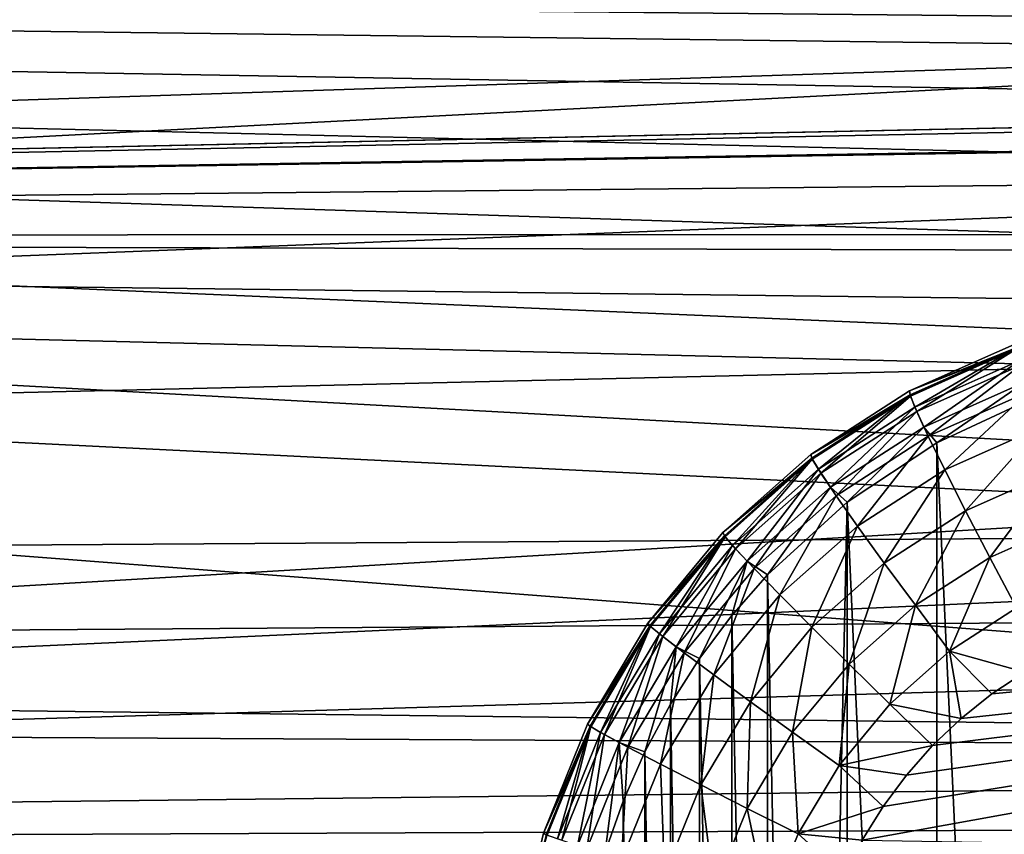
# Model space of a CAD drawing. Header units: millimetres. Extents: x -100 to 100, y -64 to 136.
# Tile 395 of 530: x -33.18 to -26.76, y 72.18 to 77.49. Entities that reach past the tile are written whole.
import ezdxf

# ---------------------------------------------------------------- set-up
doc = ezdxf.new("R2010")
doc.units = ezdxf.units.MM
doc.header["$LTSCALE"] = 159.143519
for name, color, linetype in [('1', 7, 'CONTINUOUS'), ('26', 7, 'CONTINUOUS'), ('27', 7, 'CONTINUOUS'), ('28', 7, 'CONTINUOUS'), ('397', 7, 'CONTINUOUS'), ('407', 7, 'CONTINUOUS'), ('412', 7, 'CONTINUOUS'), ('413', 7, 'CONTINUOUS'), ('437', 7, 'CONTINUOUS')]:
    doc.layers.add(name, color=color, linetype=linetype)

msp = doc.modelspace()

# ---------------------------------------------------------------- linework, layer by layer
at = {"layer": '1', "color": 7, "linetype": 'CONTINUOUS', "true_color": 0x8c979c}
for points in [[(-27.5512, 72.3575, -11.9145), (-27.6864, 72.1389, -11.9192), (-17.8019, 73.9272, -11.574), (-27.5512, 72.3575, -11.9145)], [(-17.8019, 73.9272, -11.574), (-27.6864, 72.1389, -11.9192), (-18.33, 71.9822, -11.5925), (-17.8019, 73.9272, -11.574)], [(-27.3979, 72.5636, -11.9091), (-27.5512, 72.3575, -11.9145), (-17.8019, 73.9272, -11.574), (-27.3979, 72.5636, -11.9091)], [(-27.2277, 72.7557, -11.9032), (-27.3979, 72.5636, -11.9091), (-17.8019, 73.9272, -11.574), (-27.2277, 72.7557, -11.9032)], [(-27.0417, 72.9324, -11.8967), (-27.2277, 72.7557, -11.9032), (-17.8019, 73.9272, -11.574), (-27.0417, 72.9324, -11.8967)], [(-26.8412, 73.0928, -11.8897), (-27.0417, 72.9324, -11.8967), (-17.8019, 73.9272, -11.574), (-26.8412, 73.0928, -11.8897)], [(-26.6274, 73.2355, -11.8822), (-26.8412, 73.0928, -11.8897), (-17.8019, 73.9272, -11.574), (-26.6274, 73.2355, -11.8822)]]:
    msp.add_3dface(points, dxfattribs=at)
at = {"layer": '26', "color": 7, "linetype": 'CONTINUOUS', "true_color": 0x8c979c}
for points in [[(-26.6771, 75.3819, -17.1382), (-26.6785, 75.3531, -17.4642), (-27.3779, 75.0699, -17.1236), (-26.6771, 75.3819, -17.1382)], [(-26.6785, 75.3531, -17.4642), (-27.3748, 75.0431, -17.4399), (-27.3779, 75.0699, -17.1236), (-26.6785, 75.3531, -17.4642)], [(-26.6785, 75.3531, -17.4642), (-27.3436, 74.9635, -17.7776), (-27.3748, 75.0431, -17.4399), (-26.6785, 75.3531, -17.4642)], [(-26.6599, 75.2679, -17.8015), (-27.3436, 74.9635, -17.7776), (-26.6785, 75.3531, -17.4642), (-26.6599, 75.2679, -17.8015)], [(-26.6599, 75.2679, -17.8015), (-27.2845, 74.8338, -18.0955), (-27.3436, 74.9635, -17.7776), (-26.6599, 75.2679, -17.8015)], [(-26.6215, 75.1289, -18.1186), (-27.2845, 74.8338, -18.0955), (-26.6599, 75.2679, -17.8015), (-26.6215, 75.1289, -18.1186)], [(-27.2845, 74.8338, -18.0955), (-26.6215, 75.1289, -18.1186), (-27.1993, 74.7319, -18.3), (-27.2845, 74.8338, -18.0955)], [(-27.1993, 74.7319, -18.3), (-26.6215, 75.1289, -18.1186), (-26.5619, 75.0283, -18.3), (-27.1993, 74.7319, -18.3)], [(-27.3779, 75.0699, -17.1236), (-27.3748, 75.0431, -17.4399), (-28.0228, 74.6544, -17.1101), (-27.3779, 75.0699, -17.1236)], [(-27.3748, 75.0431, -17.4399), (-28.0155, 74.6301, -17.4175), (-28.0228, 74.6544, -17.1101), (-27.3748, 75.0431, -17.4399)], [(-27.3748, 75.0431, -17.4399), (-27.9726, 74.558, -17.7556), (-28.0155, 74.6301, -17.4175), (-27.3748, 75.0431, -17.4399)], [(-27.3436, 74.9635, -17.7776), (-27.9726, 74.558, -17.7556), (-27.3748, 75.0431, -17.4399), (-27.3436, 74.9635, -17.7776)], [(-27.3436, 74.9635, -17.7776), (-27.8945, 74.4406, -18.0742), (-27.9726, 74.558, -17.7556), (-27.3436, 74.9635, -17.7776)], [(-27.2845, 74.8338, -18.0955), (-27.8945, 74.4406, -18.0742), (-27.3436, 74.9635, -17.7776), (-27.2845, 74.8338, -18.0955)], [(-27.8945, 74.4406, -18.0742), (-27.2845, 74.8338, -18.0955), (-27.7845, 74.3429, -18.3), (-27.8945, 74.4406, -18.0742)], [(-27.7845, 74.3429, -18.3), (-27.2845, 74.8338, -18.0955), (-27.1993, 74.7319, -18.3), (-27.7845, 74.3429, -18.3)], [(-28.0228, 74.6544, -17.1101), (-28.0155, 74.6301, -17.4175), (-28.5965, 74.145, -17.098), (-28.0228, 74.6544, -17.1101)], [(-28.0155, 74.6301, -17.4175), (-28.5856, 74.1239, -17.3976), (-28.5965, 74.145, -17.098), (-28.0155, 74.6301, -17.4175)], [(-28.0155, 74.6301, -17.4175), (-28.5323, 74.061, -17.7361), (-28.5856, 74.1239, -17.3976), (-28.0155, 74.6301, -17.4175)], [(-27.9726, 74.558, -17.7556), (-28.5323, 74.061, -17.7361), (-28.0155, 74.6301, -17.4175), (-27.9726, 74.558, -17.7556)], [(-27.9726, 74.558, -17.7556), (-28.4373, 73.9586, -18.0552), (-28.5323, 74.061, -17.7361), (-27.9726, 74.558, -17.7556)], [(-27.8945, 74.4406, -18.0742), (-28.4373, 73.9586, -18.0552), (-27.9726, 74.558, -17.7556), (-27.8945, 74.4406, -18.0742)], [(-28.4373, 73.9586, -18.0552), (-27.8945, 74.4406, -18.0742), (-28.3048, 73.8696, -18.3), (-28.4373, 73.9586, -18.0552)], [(-28.3048, 73.8696, -18.3), (-27.8945, 74.4406, -18.0742), (-27.7845, 74.3429, -18.3), (-28.3048, 73.8696, -18.3)], [(-28.5965, 74.145, -17.098), (-28.5856, 74.1239, -17.3976), (-29.0856, 73.5538, -17.0878), (-28.5965, 74.145, -17.098)], [(-28.5856, 74.1239, -17.3976), (-29.0715, 73.5364, -17.3806), (-29.0856, 73.5538, -17.0878), (-28.5856, 74.1239, -17.3976)], [(-28.5856, 74.1239, -17.3976), (-29.0094, 73.4842, -17.7194), (-29.0715, 73.5364, -17.3806), (-28.5856, 74.1239, -17.3976)], [(-28.5323, 74.061, -17.7361), (-29.0094, 73.4842, -17.7194), (-28.5856, 74.1239, -17.3976), (-28.5323, 74.061, -17.7361)], [(-28.5323, 74.061, -17.7361), (-28.9, 73.3992, -18.0391), (-29.0094, 73.4842, -17.7194), (-28.5323, 74.061, -17.7361)], [(-28.4373, 73.9586, -18.0552), (-28.9, 73.3992, -18.0391), (-28.5323, 74.061, -17.7361), (-28.4373, 73.9586, -18.0552)], [(-28.9, 73.3992, -18.0391), (-28.4373, 73.9586, -18.0552), (-28.7479, 73.323, -18.3), (-28.9, 73.3992, -18.0391)], [(-28.7479, 73.323, -18.3), (-28.4373, 73.9586, -18.0552), (-28.5365, 73.6048, -18.3), (-28.7479, 73.323, -18.3)], [(-28.5365, 73.6048, -18.3), (-28.4373, 73.9586, -18.0552), (-28.3048, 73.8696, -18.3), (-28.5365, 73.6048, -18.3)], [(-29.0856, 73.5538, -17.0878), (-29.0715, 73.5364, -17.3806), (-29.4785, 72.8948, -17.0795), (-29.0856, 73.5538, -17.0878)], [(-29.0715, 73.5364, -17.3806), (-29.4619, 72.8814, -17.367), (-29.4785, 72.8948, -17.0795), (-29.0715, 73.5364, -17.3806)], [(-29.0715, 73.5364, -17.3806), (-29.3927, 72.8412, -17.706), (-29.4619, 72.8814, -17.367), (-29.0715, 73.5364, -17.3806)], [(-29.0094, 73.4842, -17.7194), (-29.3927, 72.8412, -17.706), (-29.0715, 73.5364, -17.3806), (-29.0094, 73.4842, -17.7194)], [(-29.0094, 73.4842, -17.7194), (-29.2717, 72.7756, -18.0261), (-29.3927, 72.8412, -17.706), (-29.0094, 73.4842, -17.7194)], [(-28.9, 73.3992, -18.0391), (-29.2717, 72.7756, -18.0261), (-29.0094, 73.4842, -17.7194), (-28.9, 73.3992, -18.0391)], [(-29.2717, 72.7756, -18.0261), (-28.9, 73.3992, -18.0391), (-29.1037, 72.7155, -18.3), (-29.2717, 72.7756, -18.0261)], [(-29.1037, 72.7155, -18.3), (-28.9, 73.3992, -18.0391), (-28.9372, 73.0261, -18.3), (-29.1037, 72.7155, -18.3)], [(-28.9372, 73.0261, -18.3), (-28.9, 73.3992, -18.0391), (-28.7479, 73.323, -18.3), (-28.9372, 73.0261, -18.3)], [(-29.4785, 72.8948, -17.0795), (-29.4619, 72.8814, -17.367), (-29.7659, 72.1834, -17.0735), (-29.4785, 72.8948, -17.0795)], [(-29.4619, 72.8814, -17.367), (-29.7475, 72.1744, -17.357), (-29.7659, 72.1834, -17.0735), (-29.4619, 72.8814, -17.367)], [(-29.4619, 72.8814, -17.367), (-29.6731, 72.147, -17.6962), (-29.7475, 72.1744, -17.357), (-29.4619, 72.8814, -17.367)], [(-29.3927, 72.8412, -17.706), (-29.6731, 72.147, -17.6962), (-29.4619, 72.8814, -17.367), (-29.3927, 72.8412, -17.706)], [(-29.3927, 72.8412, -17.706), (-29.5436, 72.1024, -18.0166), (-29.6731, 72.147, -17.6962), (-29.3927, 72.8412, -17.706)], [(-29.2717, 72.7756, -18.0261), (-29.5436, 72.1024, -18.0166), (-29.3927, 72.8412, -17.706), (-29.2717, 72.7756, -18.0261)], [(-29.5436, 72.1024, -18.0166), (-29.2717, 72.7756, -18.0261), (-29.3639, 72.061, -18.3), (-29.5436, 72.1024, -18.0166)], [(-29.3639, 72.061, -18.3), (-29.2717, 72.7756, -18.0261), (-29.2462, 72.3932, -18.3), (-29.3639, 72.061, -18.3)], [(-29.2462, 72.3932, -18.3), (-29.2717, 72.7756, -18.0261), (-29.1037, 72.7155, -18.3), (-29.2462, 72.3932, -18.3)], [(-29.7659, 72.1834, -17.0735), (-29.7475, 72.1744, -17.357), (-29.9411, 71.4365, -17.0699), (-29.7659, 72.1834, -17.0735)]]:
    msp.add_3dface(points, dxfattribs=at)
at = {"layer": '27', "color": 7, "linetype": 'CONTINUOUS', "true_color": 0x8c979c}
for points in [[(-26.6771, 75.3819, -17.1382), (-27.3779, 75.0699, -17.1236), (-26.6771, 75.3819, -13.8618), (-26.6771, 75.3819, -17.1382)], [(-26.6771, 75.3819, -13.8618), (-27.3779, 75.0699, -17.1236), (-27.3779, 75.0699, -13.8764), (-26.6771, 75.3819, -13.8618)], [(-27.3779, 75.0699, -17.1236), (-28.0228, 74.6544, -17.1101), (-27.3779, 75.0699, -13.8764), (-27.3779, 75.0699, -17.1236)], [(-27.3779, 75.0699, -13.8764), (-28.0228, 74.6544, -17.1101), (-28.0228, 74.6544, -13.89), (-27.3779, 75.0699, -13.8764)], [(-28.0228, 74.6544, -13.89), (-28.5965, 74.145, -17.098), (-28.5966, 74.145, -13.902), (-28.0228, 74.6544, -13.89)], [(-28.0228, 74.6544, -17.1101), (-28.5965, 74.145, -17.098), (-28.0228, 74.6544, -13.89), (-28.0228, 74.6544, -17.1101)], [(-28.5966, 74.145, -13.902), (-29.0856, 73.5538, -17.0878), (-29.0857, 73.5538, -13.9122), (-28.5966, 74.145, -13.902)], [(-28.5965, 74.145, -17.098), (-29.0856, 73.5538, -17.0878), (-28.5966, 74.145, -13.902), (-28.5965, 74.145, -17.098)], [(-29.0856, 73.5538, -17.0878), (-29.4785, 72.8948, -17.0795), (-29.0857, 73.5538, -13.9122), (-29.0856, 73.5538, -17.0878)], [(-29.0857, 73.5538, -13.9122), (-29.4785, 72.8948, -17.0795), (-29.4785, 72.8948, -13.9204), (-29.0857, 73.5538, -13.9122)], [(-29.4785, 72.8948, -17.0795), (-29.7659, 72.1834, -17.0735), (-29.4785, 72.8948, -13.9204), (-29.4785, 72.8948, -17.0795)], [(-29.4785, 72.8948, -13.9204), (-29.7659, 72.1834, -17.0735), (-29.7659, 72.1834, -13.9265), (-29.4785, 72.8948, -13.9204)], [(-29.7659, 72.1834, -17.0735), (-29.9411, 71.4365, -17.0699), (-29.7659, 72.1834, -13.9265), (-29.7659, 72.1834, -17.0735)], [(-29.7659, 72.1834, -13.9265), (-29.9411, 71.4365, -17.0699), (-29.9411, 71.4365, -13.9301), (-29.7659, 72.1834, -13.9265)]]:
    msp.add_3dface(points, dxfattribs=at)
at = {"layer": '28', "color": 7, "linetype": 'CONTINUOUS', "true_color": 0x8c979c}
for points in [[(-26.6771, 75.3819, -13.8618), (-27.3779, 75.0699, -13.8764), (-26.6773, 75.3459, -13.495), (-26.6771, 75.3819, -13.8618)], [(-26.6773, 75.3459, -13.495), (-27.3779, 75.0699, -13.8764), (-27.3726, 75.0363, -13.5192), (-26.6773, 75.3459, -13.495)], [(-26.6773, 75.3459, -13.495), (-27.3726, 75.0363, -13.5192), (-27.3316, 74.9362, -13.1423), (-26.6773, 75.3459, -13.495)], [(-26.6523, 75.2386, -13.1186), (-26.6773, 75.3459, -13.495), (-27.3316, 74.9362, -13.1423), (-26.6523, 75.2386, -13.1186)], [(-26.6523, 75.2386, -13.1186), (-27.3316, 74.9362, -13.1423), (-27.2558, 74.7736, -12.7936), (-26.6523, 75.2386, -13.1186)], [(-26.6024, 75.0645, -12.7708), (-26.6523, 75.2386, -13.1186), (-27.2558, 74.7736, -12.7936), (-26.6024, 75.0645, -12.7708)], [(-27.3779, 75.0699, -13.8764), (-28.0228, 74.6544, -13.89), (-27.3726, 75.0363, -13.5192), (-27.3779, 75.0699, -13.8764)], [(-26.6024, 75.0645, -12.7708), (-27.2558, 74.7736, -12.7936), (-27.1481, 74.5547, -12.4865), (-26.6024, 75.0645, -12.7708)], [(-26.5295, 74.8301, -12.4649), (-26.6024, 75.0645, -12.7708), (-27.1481, 74.5547, -12.4865), (-26.5295, 74.8301, -12.4649)], [(-27.3726, 75.0363, -13.5192), (-28.0228, 74.6544, -13.89), (-28.0123, 74.624, -13.5416), (-27.3726, 75.0363, -13.5192)], [(-27.3726, 75.0363, -13.5192), (-28.0123, 74.624, -13.5416), (-27.9566, 74.5333, -13.1641), (-27.3726, 75.0363, -13.5192)], [(-27.3316, 74.9362, -13.1423), (-27.3726, 75.0363, -13.5192), (-27.9566, 74.5333, -13.1641), (-27.3316, 74.9362, -13.1423)], [(-27.3316, 74.9362, -13.1423), (-27.9566, 74.5333, -13.1641), (-27.857, 74.3861, -12.8146), (-27.3316, 74.9362, -13.1423)], [(-27.2558, 74.7736, -12.7936), (-27.3316, 74.9362, -13.1423), (-27.857, 74.3861, -12.8146), (-27.2558, 74.7736, -12.7936)], [(-26.5295, 74.8301, -12.4649), (-27.1481, 74.5547, -12.4865), (-27.0127, 74.288, -12.2328), (-26.5295, 74.8301, -12.4649)], [(-26.4366, 74.5445, -12.2127), (-26.5295, 74.8301, -12.4649), (-27.0127, 74.288, -12.2328), (-26.4366, 74.5445, -12.2127)], [(-27.2558, 74.7736, -12.7936), (-27.857, 74.3861, -12.8146), (-27.7173, 74.1879, -12.5064), (-27.2558, 74.7736, -12.7936)], [(-27.1481, 74.5547, -12.4865), (-27.2558, 74.7736, -12.7936), (-27.7173, 74.1879, -12.5064), (-27.1481, 74.5547, -12.4865)], [(-28.0228, 74.6544, -13.89), (-28.5966, 74.145, -13.902), (-28.0123, 74.624, -13.5416), (-28.0228, 74.6544, -13.89)], [(-28.0123, 74.624, -13.5416), (-28.5966, 74.145, -13.902), (-28.5815, 74.1185, -13.5615), (-28.0123, 74.624, -13.5416)], [(-28.0123, 74.624, -13.5416), (-28.5815, 74.1185, -13.5615), (-28.5128, 74.0395, -13.1835), (-28.0123, 74.624, -13.5416)], [(-27.9566, 74.5333, -13.1641), (-28.0123, 74.624, -13.5416), (-28.5128, 74.0395, -13.1835), (-27.9566, 74.5333, -13.1641)], [(-27.1481, 74.5547, -12.4865), (-27.7173, 74.1879, -12.5064), (-27.5428, 73.9464, -12.2513), (-27.1481, 74.5547, -12.4865)], [(-27.0127, 74.288, -12.2328), (-27.1481, 74.5547, -12.4865), (-27.5428, 73.9464, -12.2513), (-27.0127, 74.288, -12.2328)], [(-26.4366, 74.5445, -12.2127), (-27.0127, 74.288, -12.2328), (-26.8547, 73.9838, -12.0424), (-26.4366, 74.5445, -12.2127)], [(-26.3271, 74.2187, -12.024), (-26.4366, 74.5445, -12.2127), (-26.8547, 73.9838, -12.0424), (-26.3271, 74.2187, -12.024)], [(-27.9566, 74.5333, -13.1641), (-28.5128, 74.0395, -13.1835), (-28.3919, 73.9111, -12.8332), (-27.9566, 74.5333, -13.1641)], [(-27.857, 74.3861, -12.8146), (-27.9566, 74.5333, -13.1641), (-28.3919, 73.9111, -12.8332), (-27.857, 74.3861, -12.8146)], [(-27.857, 74.3861, -12.8146), (-28.3919, 73.9111, -12.8332), (-28.2236, 73.7382, -12.524), (-27.857, 74.3861, -12.8146)], [(-27.7173, 74.1879, -12.5064), (-27.857, 74.3861, -12.8146), (-28.2236, 73.7382, -12.524), (-27.7173, 74.1879, -12.5064)], [(-27.0127, 74.288, -12.2328), (-27.5428, 73.9464, -12.2513), (-27.3402, 73.6709, -12.0593), (-27.0127, 74.288, -12.2328)], [(-26.8547, 73.9838, -12.0424), (-27.0127, 74.288, -12.2328), (-27.3402, 73.6709, -12.0593), (-26.8547, 73.9838, -12.0424)], [(-27.7173, 74.1879, -12.5064), (-28.2236, 73.7382, -12.524), (-28.0144, 73.5276, -12.2678), (-27.7173, 74.1879, -12.5064)], [(-27.5428, 73.9464, -12.2513), (-27.7173, 74.1879, -12.5064), (-28.0144, 73.5276, -12.2678), (-27.5428, 73.9464, -12.2513)], [(-26.6803, 73.6536, -11.9224), (-26.3271, 74.2187, -12.024), (-26.8547, 73.9838, -12.0424), (-26.6803, 73.6536, -11.9224)], [(-28.5966, 74.145, -13.902), (-29.0857, 73.5538, -13.9122), (-28.5815, 74.1185, -13.5615), (-28.5966, 74.145, -13.902)], [(-28.5815, 74.1185, -13.5615), (-29.0857, 73.5538, -13.9122), (-29.0667, 73.5319, -13.5784), (-28.5815, 74.1185, -13.5615)], [(-28.5815, 74.1185, -13.5615), (-29.0667, 73.5319, -13.5784), (-28.9868, 73.4663, -13.2001), (-28.5815, 74.1185, -13.5615)], [(-28.5128, 74.0395, -13.1835), (-28.5815, 74.1185, -13.5615), (-28.9868, 73.4663, -13.2001), (-28.5128, 74.0395, -13.1835)], [(-28.5128, 74.0395, -13.1835), (-28.9868, 73.4663, -13.2001), (-28.8479, 73.3598, -12.8492), (-28.5128, 74.0395, -13.1835)], [(-28.3919, 73.9111, -12.8332), (-28.5128, 74.0395, -13.1835), (-28.8479, 73.3598, -12.8492), (-28.3919, 73.9111, -12.8332)], [(-27.1174, 73.3719, -11.9377), (-26.8547, 73.9838, -12.0424), (-27.3402, 73.6709, -12.0593), (-27.1174, 73.3719, -11.9377)], [(-27.1174, 73.3719, -11.9377), (-26.6803, 73.6536, -11.9224), (-26.8547, 73.9838, -12.0424), (-27.1174, 73.3719, -11.9377)], [(-28.3919, 73.9111, -12.8332), (-28.8479, 73.3598, -12.8492), (-28.6553, 73.2164, -12.5391), (-28.3919, 73.9111, -12.8332)], [(-28.2236, 73.7382, -12.524), (-28.3919, 73.9111, -12.8332), (-28.6553, 73.2164, -12.5391), (-28.2236, 73.7382, -12.524)], [(-27.5428, 73.9464, -12.2513), (-28.0144, 73.5276, -12.2678), (-27.7722, 73.2873, -12.0744), (-27.5428, 73.9464, -12.2513)], [(-27.3402, 73.6709, -12.0593), (-27.5428, 73.9464, -12.2513), (-27.7722, 73.2873, -12.0744), (-27.3402, 73.6709, -12.0593)], [(-28.2236, 73.7382, -12.524), (-28.6553, 73.2164, -12.5391), (-28.4164, 73.0416, -12.2818), (-28.2236, 73.7382, -12.524)], [(-28.0144, 73.5276, -12.2678), (-28.2236, 73.7382, -12.524), (-28.4164, 73.0416, -12.2818), (-28.0144, 73.5276, -12.2678)], [(-27.5063, 73.0266, -11.9513), (-27.3402, 73.6709, -12.0593), (-27.7722, 73.2873, -12.0744), (-27.5063, 73.0266, -11.9513)], [(-27.5063, 73.0266, -11.9513), (-27.1174, 73.3719, -11.9377), (-27.3402, 73.6709, -12.0593), (-27.5063, 73.0266, -11.9513)], [(-27.1174, 73.3719, -11.9377), (-26.6274, 73.2355, -11.8822), (-26.6803, 73.6536, -11.9224), (-27.1174, 73.3719, -11.9377)], [(-29.0857, 73.5538, -13.9122), (-29.4785, 72.8948, -13.9204), (-29.0667, 73.5319, -13.5784), (-29.0857, 73.5538, -13.9122)], [(-29.0667, 73.5319, -13.5784), (-29.4785, 72.8948, -13.9204), (-29.4564, 72.878, -13.592), (-29.0667, 73.5319, -13.5784)], [(-29.0667, 73.5319, -13.5784), (-29.4564, 72.878, -13.592), (-29.3676, 72.8274, -13.2134), (-29.0667, 73.5319, -13.5784)], [(-28.9868, 73.4663, -13.2001), (-29.0667, 73.5319, -13.5784), (-29.3676, 72.8274, -13.2134), (-28.9868, 73.4663, -13.2001)], [(-28.0144, 73.5276, -12.2678), (-28.4164, 73.0416, -12.2818), (-28.1404, 72.8422, -12.0873), (-28.0144, 73.5276, -12.2678)], [(-27.7722, 73.2873, -12.0744), (-28.0144, 73.5276, -12.2678), (-28.1404, 72.8422, -12.0873), (-27.7722, 73.2873, -12.0744)], [(-28.9868, 73.4663, -13.2001), (-29.3676, 72.8274, -13.2134), (-29.2142, 72.7452, -12.862), (-28.9868, 73.4663, -13.2001)], [(-28.8479, 73.3598, -12.8492), (-28.9868, 73.4663, -13.2001), (-29.2142, 72.7452, -12.862), (-28.8479, 73.3598, -12.8492)], [(-28.8479, 73.3598, -12.8492), (-29.2142, 72.7452, -12.862), (-29.0021, 72.6345, -12.5512), (-28.8479, 73.3598, -12.8492)], [(-28.6553, 73.2164, -12.5391), (-28.8479, 73.3598, -12.8492), (-29.0021, 72.6345, -12.5512), (-28.6553, 73.2164, -12.5391)], [(-27.5063, 73.0266, -11.9513), (-27.0417, 72.9324, -11.8967), (-27.1174, 73.3719, -11.9377), (-27.5063, 73.0266, -11.9513)], [(-27.0417, 72.9324, -11.8967), (-26.8412, 73.0928, -11.8897), (-27.1174, 73.3719, -11.9377), (-27.0417, 72.9324, -11.8967)], [(-26.8412, 73.0928, -11.8897), (-26.6274, 73.2355, -11.8822), (-27.1174, 73.3719, -11.9377), (-26.8412, 73.0928, -11.8897)], [(-27.8379, 72.6259, -11.9629), (-27.7722, 73.2873, -12.0744), (-28.1404, 72.8422, -12.0873), (-27.8379, 72.6259, -11.9629)], [(-27.8379, 72.6259, -11.9629), (-27.5063, 73.0266, -11.9513), (-27.7722, 73.2873, -12.0744), (-27.8379, 72.6259, -11.9629)], [(-28.6553, 73.2164, -12.5391), (-29.0021, 72.6345, -12.5512), (-28.7394, 72.4997, -12.2931), (-28.6553, 73.2164, -12.5391)], [(-28.4164, 73.0416, -12.2818), (-28.6553, 73.2164, -12.5391), (-28.7394, 72.4997, -12.2931), (-28.4164, 73.0416, -12.2818)], [(-28.4164, 73.0416, -12.2818), (-28.7394, 72.4997, -12.2931), (-28.4362, 72.3459, -12.0976), (-28.4164, 73.0416, -12.2818)], [(-28.1404, 72.8422, -12.0873), (-28.4164, 73.0416, -12.2818), (-28.4362, 72.3459, -12.0976), (-28.1404, 72.8422, -12.0873)], [(-27.8379, 72.6259, -11.9629), (-27.2277, 72.7557, -11.9032), (-27.5063, 73.0266, -11.9513), (-27.8379, 72.6259, -11.9629)], [(-27.2277, 72.7557, -11.9032), (-27.0417, 72.9324, -11.8967), (-27.5063, 73.0266, -11.9513), (-27.2277, 72.7557, -11.9032)], [(-29.4785, 72.8948, -13.9204), (-29.7659, 72.1834, -13.9265), (-29.4564, 72.878, -13.592), (-29.4785, 72.8948, -13.9204)], [(-29.4564, 72.878, -13.592), (-29.7659, 72.1834, -13.9265), (-29.7416, 72.172, -13.602), (-29.4564, 72.878, -13.592)], [(-29.4564, 72.878, -13.592), (-29.7416, 72.172, -13.602), (-29.6463, 72.1376, -13.2231), (-29.4564, 72.878, -13.592)], [(-29.3676, 72.8274, -13.2134), (-29.4564, 72.878, -13.592), (-29.6463, 72.1376, -13.2231), (-29.3676, 72.8274, -13.2134)], [(-29.3676, 72.8274, -13.2134), (-29.6463, 72.1376, -13.2231), (-29.4823, 72.0817, -12.8713), (-29.3676, 72.8274, -13.2134)], [(-29.2142, 72.7452, -12.862), (-29.3676, 72.8274, -13.2134), (-29.4823, 72.0817, -12.8713), (-29.2142, 72.7452, -12.862)], [(-28.1042, 72.1791, -11.9722), (-28.1404, 72.8422, -12.0873), (-28.4362, 72.3459, -12.0976), (-28.1042, 72.1791, -11.9722)], [(-28.1042, 72.1791, -11.9722), (-27.8379, 72.6259, -11.9629), (-28.1404, 72.8422, -12.0873), (-28.1042, 72.1791, -11.9722)], [(-29.2142, 72.7452, -12.862), (-29.4823, 72.0817, -12.8713), (-29.2559, 72.0065, -12.5601), (-29.2142, 72.7452, -12.862)], [(-29.0021, 72.6345, -12.5512), (-29.2142, 72.7452, -12.862), (-29.2559, 72.0065, -12.5601), (-29.0021, 72.6345, -12.5512)], [(-27.3979, 72.5636, -11.9091), (-27.2277, 72.7557, -11.9032), (-27.8379, 72.6259, -11.9629), (-27.3979, 72.5636, -11.9091)], [(-29.0021, 72.6345, -12.5512), (-29.2559, 72.0065, -12.5601), (-28.9757, 71.9148, -12.3014), (-29.0021, 72.6345, -12.5512)], [(-28.7394, 72.4997, -12.2931), (-29.0021, 72.6345, -12.5512), (-28.9757, 71.9148, -12.3014), (-28.7394, 72.4997, -12.2931)], [(-28.1042, 72.1791, -11.9722), (-27.5512, 72.3575, -11.9145), (-27.8379, 72.6259, -11.9629), (-28.1042, 72.1791, -11.9722)], [(-27.5512, 72.3575, -11.9145), (-27.3979, 72.5636, -11.9091), (-27.8379, 72.6259, -11.9629), (-27.5512, 72.3575, -11.9145)], [(-28.7394, 72.4997, -12.2931), (-28.9757, 71.9148, -12.3014), (-28.6527, 71.8102, -12.1052), (-28.7394, 72.4997, -12.2931)], [(-28.4362, 72.3459, -12.0976), (-28.7394, 72.4997, -12.2931), (-28.6527, 71.8102, -12.1052), (-28.4362, 72.3459, -12.0976)], [(-28.2991, 71.6967, -11.979), (-28.4362, 72.3459, -12.0976), (-28.6527, 71.8102, -12.1052), (-28.2991, 71.6967, -11.979)], [(-28.2991, 71.6967, -11.979), (-28.1042, 72.1791, -11.9722), (-28.4362, 72.3459, -12.0976), (-28.2991, 71.6967, -11.979)], [(-27.6864, 72.1389, -11.9192), (-27.5512, 72.3575, -11.9145), (-28.1042, 72.1791, -11.9722), (-27.6864, 72.1389, -11.9192)], [(-29.7659, 72.1834, -13.9265), (-29.9411, 71.4365, -13.9301), (-29.7416, 72.172, -13.602), (-29.7659, 72.1834, -13.9265)], [(-28.2991, 71.6967, -11.979), (-27.8025, 71.9091, -11.9233), (-28.1042, 72.1791, -11.9722), (-28.2991, 71.6967, -11.979)], [(-27.8025, 71.9091, -11.9233), (-27.6864, 72.1389, -11.9192), (-28.1042, 72.1791, -11.9722), (-27.8025, 71.9091, -11.9233)]]:
    msp.add_3dface(points, dxfattribs=at)
at = {"layer": '397', "color": 7, "linetype": 'CONTINUOUS', "true_color": 0xaaaaaa}
for points in [[(-91.4659, 73.6814, 45.7), (-8.8527, 77.9926, 45.7), (-89.1978, 78.7505, 45.7), (-91.4659, 73.6814, 45.7)], [(-9.9926, 76.8527, 45.7), (-8.8527, 77.9926, 45.7), (-91.4659, 73.6814, 45.7), (-9.9926, 76.8527, 45.7)], [(-10.9868, 75.5836, 45.7), (-9.9926, 76.8527, 45.7), (-91.4659, 73.6814, 45.7), (-10.9868, 75.5836, 45.7)], [(-11.8208, 74.2041, 45.7), (-10.9868, 75.5836, 45.7), (-91.4659, 73.6814, 45.7), (-11.8208, 74.2041, 45.7)], [(-12.4825, 72.734, 45.7), (-11.8208, 74.2041, 45.7), (-91.4659, 73.6814, 45.7), (-12.4825, 72.734, 45.7)], [(-93.4461, 68.493, 45.7), (-12.4825, 72.734, 45.7), (-91.4659, 73.6814, 45.7), (-93.4461, 68.493, 45.7)], [(-12.9621, 71.1948, 45.7), (-12.4825, 72.734, 45.7), (-93.4461, 68.493, 45.7), (-12.9621, 71.1948, 45.7)]]:
    msp.add_3dface(points, dxfattribs=at)
at = {"layer": '407', "color": 7, "linetype": 'CONTINUOUS'}
for points in [[(-90.0783, 73.1116, 36.7), (-87.8445, 78.1035, 36.7), (-7.4179, 73.6919, 36.7), (-90.0783, 73.1116, 36.7)], [(-87.8445, 78.1035, 36.7), (87.8445, 78.1035, 36.7), (0, 77.35, 36.7), (-87.8445, 78.1035, 36.7)], [(-7.4179, 73.6919, 36.7), (-87.8445, 78.1035, 36.7), (-6.6114, 74.6115, 36.7), (-7.4179, 73.6919, 36.7)], [(-6.6114, 74.6115, 36.7), (-87.8445, 78.1035, 36.7), (-5.6919, 75.4178, 36.7), (-6.6114, 74.6115, 36.7)], [(-5.6919, 75.4178, 36.7), (-87.8445, 78.1035, 36.7), (-4.675, 76.0973, 36.7), (-5.6919, 75.4178, 36.7)], [(-4.675, 76.0973, 36.7), (-87.8445, 78.1035, 36.7), (-3.5781, 76.6383, 36.7), (-4.675, 76.0973, 36.7)], [(-3.5781, 76.6383, 36.7), (-87.8445, 78.1035, 36.7), (-2.42, 77.0314, 36.7), (-3.5781, 76.6383, 36.7)], [(-2.42, 77.0314, 36.7), (-87.8445, 78.1035, 36.7), (-1.2204, 77.27, 36.7), (-2.42, 77.0314, 36.7)], [(-1.2204, 77.27, 36.7), (-87.8445, 78.1035, 36.7), (0, 77.35, 36.7), (-1.2204, 77.27, 36.7)], [(-8.0973, 72.675, 36.7), (-90.0783, 73.1116, 36.7), (-7.4179, 73.6919, 36.7), (-8.0973, 72.675, 36.7)], [(-92.0286, 68.0024, 36.7), (-90.0783, 73.1116, 36.7), (-9.27, 69.2204, 36.7), (-92.0286, 68.0024, 36.7)], [(-9.27, 69.2204, 36.7), (-90.0783, 73.1116, 36.7), (-9.0314, 70.4199, 36.7), (-9.27, 69.2204, 36.7)], [(-9.0314, 70.4199, 36.7), (-90.0783, 73.1116, 36.7), (-8.6383, 71.5781, 36.7), (-9.0314, 70.4199, 36.7)], [(-8.6383, 71.5781, 36.7), (-90.0783, 73.1116, 36.7), (-8.0973, 72.675, 36.7), (-8.6383, 71.5781, 36.7)]]:
    msp.add_3dface(points, dxfattribs=at)
at = {"layer": '412', "linetype": 'CONTINUOUS'}
for points in [[(0, 77.35, 36.7427), (57.5181, 79.9352, 36.7427), (-60.2815, 76.0789, 36.7427), (0, 77.35, 36.7427)], [(57.5181, 79.9352, 36.7427), (-57.5181, 79.9352, 36.7427), (-60.2815, 76.0789, 36.7427), (57.5181, 79.9352, 36.7427)], [(-1.2204, 77.27, 36.7427), (0, 77.35, 36.7427), (-60.2815, 76.0789, 36.7427), (-1.2204, 77.27, 36.7427)], [(-2.42, 77.0314, 36.7427), (-1.2204, 77.27, 36.7427), (-60.2815, 76.0789, 36.7427), (-2.42, 77.0314, 36.7427)], [(-3.5781, 76.6383, 36.7427), (-2.42, 77.0314, 36.7427), (-60.2815, 76.0789, 36.7427), (-3.5781, 76.6383, 36.7427)], [(-4.675, 76.0973, 36.7427), (-3.5781, 76.6383, 36.7427), (-60.2815, 76.0789, 36.7427), (-4.675, 76.0973, 36.7427)], [(-5.6919, 75.4178, 36.7427), (-4.675, 76.0973, 36.7427), (-60.2815, 76.0789, 36.7427), (-5.6919, 75.4178, 36.7427)], [(-5.6919, 75.4178, 36.7427), (-60.2815, 76.0789, 36.7427), (-62.7868, 72.05, 36.7427), (-5.6919, 75.4178, 36.7427)], [(-6.6114, 74.6115, 36.7427), (-5.6919, 75.4178, 36.7427), (-62.7868, 72.05, 36.7427), (-6.6114, 74.6115, 36.7427)], [(-7.4179, 73.6919, 36.7427), (-6.6114, 74.6115, 36.7427), (-62.7868, 72.05, 36.7427), (-7.4179, 73.6919, 36.7427)], [(-8.0973, 72.675, 36.7427), (-7.4179, 73.6919, 36.7427), (-62.7868, 72.05, 36.7427), (-8.0973, 72.675, 36.7427)], [(-8.6383, 71.5781, 36.7427), (-8.0973, 72.675, 36.7427), (-62.7868, 72.05, 36.7427), (-8.6383, 71.5781, 36.7427)]]:
    msp.add_3dface(points, dxfattribs=at)
at = {"layer": '413', "linetype": 'CONTINUOUS'}
for points in [[(-27.1993, 74.7319, -18.3), (-26.5619, 75.0283, -18.3), (-26.5636, 60.9724, -18.3), (-27.1993, 74.7319, -18.3)], [(-27.7845, 74.3429, -18.3), (-27.1993, 74.7319, -18.3), (-27.2016, 61.2694, -18.3), (-27.7845, 74.3429, -18.3)], [(-27.1993, 74.7319, -18.3), (-26.5636, 60.9724, -18.3), (-27.2016, 61.2694, -18.3), (-27.1993, 74.7319, -18.3)], [(-28.3048, 73.8696, -18.3), (-27.7845, 74.3429, -18.3), (-28.0564, 61.8865, -18.3), (-28.3048, 73.8696, -18.3)], [(-27.7845, 74.3429, -18.3), (-27.7872, 61.6592, -18.3), (-28.0564, 61.8865, -18.3), (-27.7845, 74.3429, -18.3)], [(-27.7845, 74.3429, -18.3), (-27.2016, 61.2694, -18.3), (-27.7872, 61.6592, -18.3), (-27.7845, 74.3429, -18.3)], [(-28.5365, 73.6048, -18.3), (-28.3048, 73.8696, -18.3), (-28.3076, 62.1335, -18.3), (-28.5365, 73.6048, -18.3)], [(-28.3048, 73.8696, -18.3), (-28.0564, 61.8865, -18.3), (-28.3076, 62.1335, -18.3), (-28.3048, 73.8696, -18.3)], [(-28.7479, 73.323, -18.3), (-28.5365, 73.6048, -18.3), (-28.5394, 62.3988, -18.3), (-28.7479, 73.323, -18.3)], [(-28.5365, 73.6048, -18.3), (-28.3076, 62.1335, -18.3), (-28.5394, 62.3988, -18.3), (-28.5365, 73.6048, -18.3)], [(-28.9372, 73.0261, -18.3), (-28.7479, 73.323, -18.3), (-28.7507, 62.6812, -18.3), (-28.9372, 73.0261, -18.3)], [(-28.7479, 73.323, -18.3), (-28.5394, 62.3988, -18.3), (-28.7507, 62.6812, -18.3), (-28.7479, 73.323, -18.3)], [(-29.1037, 72.7155, -18.3), (-28.9372, 73.0261, -18.3), (-28.9399, 62.9786, -18.3), (-29.1037, 72.7155, -18.3)], [(-28.9372, 73.0261, -18.3), (-28.7507, 62.6812, -18.3), (-28.9399, 62.9786, -18.3), (-28.9372, 73.0261, -18.3)], [(-29.2462, 72.3932, -18.3), (-29.1037, 72.7155, -18.3), (-29.1062, 63.2897, -18.3), (-29.2462, 72.3932, -18.3)], [(-29.1037, 72.7155, -18.3), (-28.9399, 62.9786, -18.3), (-29.1062, 63.2897, -18.3), (-29.1037, 72.7155, -18.3)], [(-29.3639, 72.061, -18.3), (-29.2462, 72.3932, -18.3), (-29.2485, 63.6127, -18.3), (-29.3639, 72.061, -18.3)], [(-29.2462, 72.3932, -18.3), (-29.1062, 63.2897, -18.3), (-29.2485, 63.6127, -18.3), (-29.2462, 72.3932, -18.3)]]:
    msp.add_3dface(points, dxfattribs=at)
at = {"layer": '437', "color": 7, "linetype": 'CONTINUOUS', "true_color": 0xaaaaaa}
for points in [[(-7.3941, 76.938, 44.7), (-60.2815, 76.0789, 44.7), (-57.5181, 79.9352, 44.7), (-7.3941, 76.938, 44.7)], [(-6.2156, 77.7942, 44.7), (-7.3941, 76.938, 44.7), (-57.5181, 79.9352, 44.7), (-6.2156, 77.7942, 44.7)], [(-7.3941, 76.938, 44.7), (-8.456, 75.9407, 44.7), (-60.2815, 76.0789, 44.7), (-7.3941, 76.938, 44.7)], [(-10.7854, 72.2702, 44.7), (-62.7868, 72.05, 44.7), (-60.2815, 76.0789, 44.7), (-10.7854, 72.2702, 44.7)], [(-8.456, 75.9407, 44.7), (-9.3846, 74.8183, 44.7), (-60.2815, 76.0789, 44.7), (-8.456, 75.9407, 44.7)], [(-9.3846, 74.8183, 44.7), (-10.1651, 73.5884, 44.7), (-60.2815, 76.0789, 44.7), (-9.3846, 74.8183, 44.7)], [(-10.1651, 73.5884, 44.7), (-10.7854, 72.2702, 44.7), (-60.2815, 76.0789, 44.7), (-10.1651, 73.5884, 44.7)], [(-10.7854, 72.2702, 44.7), (-11.2356, 70.8848, 44.7), (-62.7868, 72.05, 44.7), (-10.7854, 72.2702, 44.7)]]:
    msp.add_3dface(points, dxfattribs=at)

doc.saveas('drawing.dxf')
